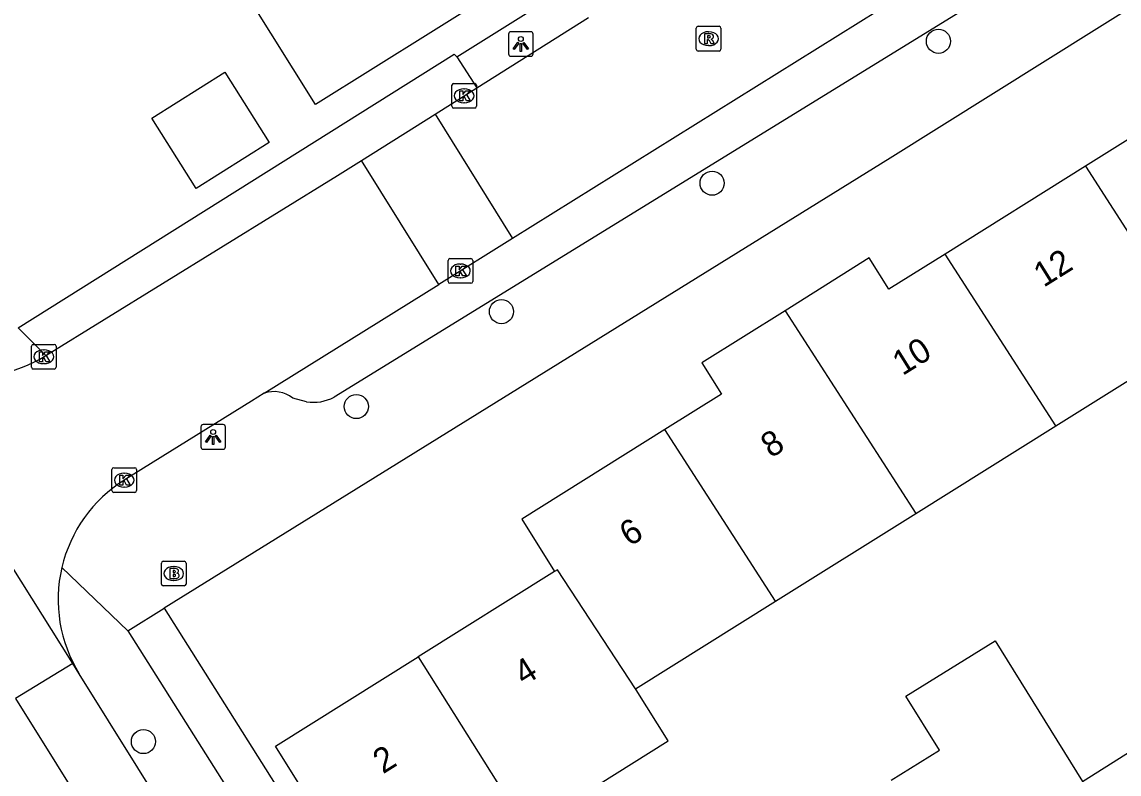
# Model space of a CAD drawing. Extents: x 158461 to 159795, y 387220 to 388672.
# Drawn here: x 158888.19 to 158932.65, y 387860.45 to 387890.92 of the extents above; entities that cross this region are included whole.
import ezdxf

# ---------------------------------------------------------------- set-up
doc = ezdxf.new("R2010")
doc.units = 0
for name, color, linetype in [('IMGEO_Boom', 7, 'Continuous'), ('IMGEO_Brandkraan', 7, 'Continuous'), ('IMGEO_Groenvoorziening', 7, 'Continuous'), ('IMGEO_Kolk', 7, 'Continuous'), ('IMGEO_Lichtpunt', 7, 'Continuous'), ('IMGEO_Pand', 7, 'Continuous'), ('IMGEO_Pand_nummerreeks', 7, 'Continuous'), ('IMGEO_Rijbaan_lokaal_gesloten', 7, 'Continuous'), ('IMGEO_Rijbaan_lokaal_open', 7, 'Continuous'), ('IMGEO_Rioolput', 7, 'Continuous'), ('IMGEO_Voetpad_open', 7, 'Continuous')]:
    doc.layers.add(name, color=color, linetype=linetype)

msp = doc.modelspace()

# ---------------------------------------------------------------- linework, layer by layer
at = {"layer": 'IMGEO_Boom'}
for centre in [(158925.331, 387890.137), (158916.158, 387884.387), (158907.621, 387879.183), (158901.739, 387875.337), (158893.111, 387861.762)]:
    msp.add_circle(centre, 0.489, dxfattribs=at)
at = {"layer": 'IMGEO_Brandkraan'}
for p, q in [((158893.839, 387868.145), (158893.839, 387868.997)), ((158893.914, 387869.071), (158894.766, 387869.071)), ((158894.327, 387868.851), (158894.352, 387868.851)), ((158894.84, 387868.997), (158894.84, 387868.145)), ((158894.766, 387868.071), (158893.914, 387868.071)), ((158894.35, 387868.291), (158894.325, 387868.291))]:
    msp.add_line(p, q, dxfattribs=at)
for points in [[(158893.839, 387868.145), (158893.839, 387868.997)], [(158893.914, 387869.071), (158894.766, 387869.071)], [(158894.187, 387868.771), (158894.187, 387868.371), (158894.4, 387868.371)], [(158894.418, 387868.771), (158894.187, 387868.771)], [(158894.84, 387868.997), (158894.84, 387868.145)], [(158894.366, 387868.69), (158894.312, 387868.69), (158894.312, 387868.614)], [(158894.312, 387868.614), (158894.365, 387868.614)], [(158894.374, 387868.538), (158894.312, 387868.538), (158894.312, 387868.457)], [(158894.312, 387868.457), (158894.374, 387868.457)], [(158894.766, 387868.071), (158893.914, 387868.071)]]:
    msp.add_lwpolyline(points, dxfattribs=at)
for centre, radius, start, end in [((158893.916, 387868.995), 0.0765, 91.552, 178.448), ((158893.916, 387868.995), 0.0765, 91.552, 178.448), ((158894.422, 387868.626), 0.145, 59.4692, 91.5367), ((158894.764, 387868.995), 0.0765, 1.552, 88.448), ((158894.764, 387868.995), 0.0765, 1.552, 88.448), ((158894.367, 387868.652), 0.0379, 267.8285, 90.9355), ((158894.375, 387868.497), 0.0404, 269.8759, 90.5077), ((158894.406, 387868.622), 0.251, 268.6676, 293.5347), ((158894.447, 387868.673), 0.0922, 285.5137, 58.1501), ((158894.452, 387868.481), 0.105, 301.3115, 78.989), ((158893.916, 387868.147), 0.0765, 181.552, 268.448), ((158893.916, 387868.147), 0.0765, 181.552, 268.448), ((158894.764, 387868.147), 0.0765, 271.552, 358.448), ((158894.764, 387868.147), 0.0765, 271.552, 358.448)]:
    msp.add_arc(centre, radius, start, end, dxfattribs=at)
for centre, major_axis, ratio, start_param, end_param in [((158894.326, 387868.571), (-0.387, 0.002), 0.722429, 4.712389, 7.853982), ((158894.351, 387868.571), (-0.39, 0.002), 0.717154, 1.570796, 4.712389)]:
    msp.add_ellipse(centre, major_axis=major_axis, ratio=ratio, start_param=start_param, end_param=end_param, dxfattribs=at)
at = {"layer": 'IMGEO_Groenvoorziening'}
msp.add_lwpolyline([(158893.956, 387867.168), (158906.9, 387846.655)], dxfattribs=at)
at = {"layer": 'IMGEO_Kolk'}
for p, q in [((158905.609, 387887.502), (158905.609, 387888.354)), ((158905.684, 387888.428), (158906.536, 387888.428)), ((158906.61, 387888.354), (158906.61, 387887.502)), ((158906.097, 387888.208), (158906.122, 387888.208)), ((158906.12, 387887.648), (158906.095, 387887.648)), ((158906.536, 387887.428), (158905.684, 387887.428)), ((158905.457, 387880.404), (158905.457, 387881.256)), ((158905.532, 387881.33), (158906.384, 387881.33)), ((158906.458, 387881.256), (158906.458, 387880.404)), ((158905.945, 387881.11), (158905.97, 387881.11)), ((158906.384, 387880.33), (158905.532, 387880.33)), ((158905.968, 387880.55), (158905.943, 387880.55)), ((158888.573, 387876.929), (158888.573, 387877.781)), ((158888.648, 387877.855), (158889.5, 387877.855)), ((158889.574, 387877.781), (158889.574, 387876.929)), ((158889.061, 387877.635), (158889.086, 387877.635)), ((158889.5, 387876.855), (158888.648, 387876.855)), ((158889.084, 387877.075), (158889.059, 387877.075)), ((158891.834, 387871.93), (158891.834, 387872.782)), ((158891.909, 387872.856), (158892.761, 387872.856)), ((158892.835, 387872.782), (158892.835, 387871.93)), ((158892.322, 387872.636), (158892.347, 387872.636)), ((158892.345, 387872.076), (158892.32, 387872.076)), ((158892.761, 387871.856), (158891.909, 387871.856))]:
    msp.add_line(p, q, dxfattribs=at)
for points in [[(158905.609, 387887.502), (158905.609, 387888.354)], [(158905.684, 387888.428), (158906.536, 387888.428)], [(158906.61, 387888.354), (158906.61, 387887.502)], [(158905.93, 387888.128), (158906.053, 387888.128), (158906.053, 387887.977), (158906.183, 387888.128), (158906.347, 387888.128), (158906.201, 387887.977), (158906.354, 387887.728), (158906.202, 387887.728), (158906.117, 387887.892), (158906.053, 387887.825), (158906.053, 387887.728), (158905.93, 387887.728), (158905.93, 387888.128)], [(158906.536, 387887.428), (158905.684, 387887.428)], [(158905.457, 387880.404), (158905.457, 387881.256)], [(158905.532, 387881.33), (158906.384, 387881.33)], [(158906.458, 387881.256), (158906.458, 387880.404)], [(158905.778, 387881.03), (158905.901, 387881.03), (158905.901, 387880.879), (158906.031, 387881.03), (158906.195, 387881.03), (158906.049, 387880.879), (158906.202, 387880.63), (158906.05, 387880.63), (158905.965, 387880.794), (158905.901, 387880.727), (158905.901, 387880.63), (158905.778, 387880.63), (158905.778, 387881.03)], [(158906.384, 387880.33), (158905.532, 387880.33)], [(158888.573, 387876.929), (158888.573, 387877.781)], [(158888.648, 387877.855), (158889.5, 387877.855)], [(158889.574, 387877.781), (158889.574, 387876.929)], [(158888.894, 387877.555), (158889.017, 387877.555), (158889.017, 387877.404), (158889.147, 387877.555), (158889.311, 387877.555), (158889.165, 387877.404), (158889.318, 387877.155), (158889.166, 387877.155), (158889.081, 387877.319), (158889.017, 387877.252), (158889.017, 387877.155), (158888.894, 387877.155), (158888.894, 387877.555)], [(158889.5, 387876.855), (158888.648, 387876.855)], [(158891.834, 387871.93), (158891.834, 387872.782)], [(158891.909, 387872.856), (158892.761, 387872.856)], [(158892.835, 387872.782), (158892.835, 387871.93)], [(158892.155, 387872.556), (158892.278, 387872.556), (158892.278, 387872.405), (158892.408, 387872.556), (158892.572, 387872.556), (158892.426, 387872.405), (158892.579, 387872.156), (158892.427, 387872.156), (158892.342, 387872.32), (158892.278, 387872.253), (158892.278, 387872.156), (158892.155, 387872.156), (158892.155, 387872.556)], [(158892.761, 387871.856), (158891.909, 387871.856)]]:
    msp.add_lwpolyline(points, dxfattribs=at)
for centre, start, end in [((158905.686, 387888.352), 91.552, 178.448), ((158905.686, 387888.352), 91.552, 178.448), ((158906.534, 387888.352), 1.552, 88.448), ((158906.534, 387888.352), 1.552, 88.448), ((158905.686, 387887.504), 181.552, 268.448), ((158905.686, 387887.504), 181.552, 268.448), ((158906.534, 387887.504), 271.552, 358.448), ((158906.534, 387887.504), 271.552, 358.448), ((158905.534, 387881.254), 91.552, 178.448), ((158905.534, 387881.254), 91.552, 178.448), ((158906.382, 387881.254), 1.552, 88.448), ((158906.382, 387881.254), 1.552, 88.448), ((158905.534, 387880.406), 181.552, 268.448), ((158905.534, 387880.406), 181.552, 268.448), ((158906.382, 387880.406), 271.552, 358.448), ((158906.382, 387880.406), 271.552, 358.448), ((158888.65, 387877.779), 91.552, 178.448), ((158888.65, 387877.779), 91.552, 178.448), ((158889.498, 387877.779), 1.552, 88.448), ((158889.498, 387877.779), 1.552, 88.448), ((158888.65, 387876.931), 181.552, 268.448), ((158888.65, 387876.931), 181.552, 268.448), ((158889.498, 387876.931), 271.552, 358.448), ((158889.498, 387876.931), 271.552, 358.448), ((158891.911, 387872.78), 91.552, 178.448), ((158891.911, 387872.78), 91.552, 178.448), ((158892.759, 387872.78), 1.552, 88.448), ((158892.759, 387872.78), 1.552, 88.448), ((158891.911, 387871.932), 181.552, 268.448), ((158891.911, 387871.932), 181.552, 268.448), ((158892.759, 387871.932), 271.552, 358.448), ((158892.759, 387871.932), 271.552, 358.448)]:
    msp.add_arc(centre, 0.0765, start, end, dxfattribs=at)
for centre, major_axis, ratio, start_param, end_param in [((158906.096, 387887.928), (-0.387, 0.002), 0.722429, 4.712389, 7.853982), ((158906.121, 387887.928), (-0.39, 0.002), 0.717154, 1.570796, 4.712389), ((158905.944, 387880.83), (-0.387, 0.002), 0.722429, 4.712389, 7.853982), ((158905.969, 387880.83), (-0.39, 0.002), 0.717154, 1.570796, 4.712389), ((158889.06, 387877.355), (-0.387, 0.002), 0.722429, 4.712389, 7.853982), ((158889.085, 387877.355), (-0.39, 0.002), 0.717154, 1.570796, 4.712389), ((158892.321, 387872.356), (-0.387, 0.002), 0.722429, 4.712389, 7.853982), ((158892.346, 387872.356), (-0.39, 0.002), 0.717154, 1.570796, 4.712389)]:
    msp.add_ellipse(centre, major_axis=major_axis, ratio=ratio, start_param=start_param, end_param=end_param, dxfattribs=at)
at = {"layer": 'IMGEO_Lichtpunt'}
for p, q in [((158907.907, 387890.431), (158907.907, 387889.624)), ((158907.907, 387890.431), (158907.907, 387889.624)), ((158908.809, 387890.526), (158908.001, 387890.526)), ((158908.809, 387890.526), (158908.001, 387890.526)), ((158908.903, 387889.624), (158908.903, 387890.431)), ((158908.903, 387889.624), (158908.903, 387890.431)), ((158908.001, 387889.53), (158908.809, 387889.53)), ((158908.001, 387889.53), (158908.809, 387889.53)), ((158896.34, 387874.605), (158895.532, 387874.605)), ((158896.34, 387874.605), (158895.532, 387874.605)), ((158895.438, 387874.51), (158895.438, 387873.703)), ((158895.438, 387874.51), (158895.438, 387873.703)), ((158896.434, 387873.703), (158896.434, 387874.51)), ((158896.434, 387873.703), (158896.434, 387874.51)), ((158895.532, 387873.609), (158896.34, 387873.609)), ((158895.532, 387873.609), (158896.34, 387873.609))]:
    msp.add_line(p, q, dxfattribs=at)
for points in [[(158908.281, 387890.095), (158908.32, 387890.067), (158908.132, 387889.805), (158908.094, 387889.832), (158908.281, 387890.095)], [(158908.383, 387890.047), (158908.43, 387890.047), (158908.43, 387889.725), (158908.383, 387889.725), (158908.383, 387890.047)], [(158908.493, 387890.067), (158908.531, 387890.094), (158908.718, 387889.832), (158908.679, 387889.804), (158908.493, 387890.067)], [(158895.812, 387874.174), (158895.851, 387874.146), (158895.663, 387873.884), (158895.625, 387873.911), (158895.812, 387874.174)], [(158895.914, 387874.126), (158895.961, 387874.126), (158895.961, 387873.804), (158895.914, 387873.804), (158895.914, 387874.126)], [(158896.024, 387874.146), (158896.062, 387874.173), (158896.249, 387873.911), (158896.21, 387873.883), (158896.024, 387874.146)]]:
    msp.add_lwpolyline(points, dxfattribs=at)
for centre in [(158908.406, 387890.229), (158895.937, 387874.308)]:
    msp.add_circle(centre, 0.0994, dxfattribs=at)
for centre, start, end in [((158908.001, 387890.431), 90, 180), ((158908.001, 387890.431), 90, 180), ((158908.809, 387890.431), 0, 90), ((158908.809, 387890.431), 0, 90), ((158908.001, 387889.624), 180, 270), ((158908.001, 387889.624), 180, 270), ((158908.809, 387889.624), 270, 0), ((158908.809, 387889.624), 270, 360), ((158895.532, 387874.51), 90, 180), ((158895.532, 387874.51), 90, 180), ((158896.34, 387874.51), 0, 90), ((158896.34, 387874.51), 0, 90), ((158895.532, 387873.703), 180, 270), ((158895.532, 387873.703), 180, 270), ((158896.34, 387873.703), 270, 0), ((158896.34, 387873.703), 270, 360)]:
    msp.add_arc(centre, 0.0946, start, end, dxfattribs=at)
at = {"layer": 'IMGEO_Pand'}
for points in [[(158903.477, 387897.761), (158907.102, 387891.961), (158900.085, 387887.575), (158896.466, 387893.367)], [(158896.409, 387888.887), (158898.209, 387886.04), (158895.254, 387884.172), (158893.454, 387887.019), (158896.409, 387888.887)], [(158936.955, 387888.621), (158931.285, 387885.072)], [(158931.285, 387885.072), (158925.606, 387881.518)], [(158931.285, 387885.072), (158935.773, 387878.112)], [(158925.606, 387881.518), (158923.323, 387880.089), (158922.53, 387881.356), (158919.114, 387879.22)], [(158930.093, 387874.558), (158925.606, 387881.518)], [(158919.114, 387879.22), (158915.738, 387877.11), (158916.533, 387875.84), (158914.246, 387874.409)], [(158919.114, 387879.22), (158924.414, 387871.004)], [(158930.093, 387874.558), (158935.773, 387878.112)], [(158924.414, 387871.004), (158930.093, 387874.558)], [(158914.246, 387874.409), (158908.442, 387870.777), (158909.773, 387868.65)], [(158918.734, 387867.449), (158914.246, 387874.409)], [(158918.734, 387867.449), (158924.414, 387871.004)], [(158909.773, 387868.65), (158904.249, 387865.193)], [(158913.055, 387863.895), (158909.887, 387868.72), (158909.773, 387868.65)], [(158913.055, 387863.895), (158918.734, 387867.449)], [(158923.409, 387860.198), (158925.371, 387861.417), (158924.016, 387863.598), (158927.626, 387865.844), (158931.17, 387860.15)], [(158908.648, 387858.202), (158907.08, 387857.221), (158902.841, 387854.568), (158898.459, 387861.57), (158904.249, 387865.193)], [(158904.249, 387865.193), (158908.648, 387858.202)], [(158908.648, 387858.202), (158914.376, 387861.786), (158913.079, 387863.858), (158913.055, 387863.895)]]:
    msp.add_lwpolyline(points, dxfattribs=at)
at = {"layer": 'IMGEO_Rijbaan_lokaal_gesloten'}
for points in [[(158890.244, 387864.932), (158881.497, 387878.849)], [(158890.244, 387864.932), (158887.922, 387863.502)], [(158890.508, 387864.512), (158890.244, 387864.932)], [(158907.553, 387837.293), (158897.714, 387852.97), (158890.508, 387864.512)], [(158887.922, 387863.502), (158910.852, 387826.792), (158942.469, 387776.24), (158958.617, 387750.353), (158960.418, 387747.762), (158961.612, 387746.321), (158963.393, 387744.535), (158965.421, 387742.895), (158967.458, 387741.572), (158969.689, 387740.407), (158971.94, 387739.465), (158974.416, 387738.664), (158976.417, 387738.226), (158979.369, 387737.931), (158981.889, 387737.858), (159007.45, 387739.32), (159019.867, 387740.171), (159032.856, 387742.163)]]:
    msp.add_lwpolyline(points, dxfattribs=at)
at = {"layer": 'IMGEO_Rijbaan_lokaal_open'}
for points in [[(158949.967, 387908.21), (158923.719, 387891.905), (158908.07, 387882.149)], [(158905.813, 387889.502), (158908.73, 387891.329), (158908.541, 387893.968), (158905.754, 387898.587)], [(158906.624, 387888.25), (158911.145, 387891.098)], [(158905.813, 387889.502), (158906.624, 387888.25)], [(158904.931, 387887.184), (158906.624, 387888.25)], [(158901.953, 387885.308), (158904.931, 387887.184)], [(158904.931, 387887.184), (158908.07, 387882.149)], [(158889.152, 387877.401), (158900.98, 387884.695), (158901.953, 387885.308)], [(158905.083, 387880.287), (158901.953, 387885.308)], [(158908.07, 387882.149), (158905.083, 387880.287)], [(158898.003, 387875.873), (158905.083, 387880.287)], [(158898.003, 387875.873), (158897.487, 387875.551), (158892.337, 387872.359)], [(158931.17, 387860.15), (158934.941, 387862.527)]]:
    msp.add_lwpolyline(points, dxfattribs=at)
for centre, radius, start, end in [((158886.119, 387882.323), 5.781, 216.9301, 301.6472), ((158895.363, 387867.518), 5.708, 122.0078, 166.8924), ((158895.365, 387867.516), 5.711, 166.8769, 211.7409)]:
    msp.add_arc(centre, radius, start, end, dxfattribs=at)
at = {"layer": 'IMGEO_Rioolput'}
for p, q in [((158915.516, 387889.817), (158915.516, 387890.669)), ((158915.591, 387890.743), (158916.443, 387890.743)), ((158916.517, 387890.669), (158916.517, 387889.817)), ((158916.004, 387890.523), (158916.029, 387890.523)), ((158916.443, 387889.743), (158915.591, 387889.743)), ((158916.027, 387889.963), (158916.002, 387889.963))]:
    msp.add_line(p, q, dxfattribs=at)
for points in [[(158915.516, 387889.817), (158915.516, 387890.669)], [(158915.591, 387890.743), (158916.443, 387890.743)], [(158916.517, 387890.669), (158916.517, 387889.817)], [(158916.105, 387890.441), (158915.853, 387890.443), (158915.853, 387890.043)], [(158915.853, 387890.043), (158915.977, 387890.043), (158915.977, 387890.205), (158915.988, 387890.205)], [(158916.031, 387890.362), (158915.977, 387890.362), (158915.977, 387890.281)], [(158915.977, 387890.281), (158916.029, 387890.281)], [(158916.035, 387890.176), (158916.106, 387890.043), (158916.246, 387890.043), (158916.181, 387890.169)], [(158916.443, 387889.743), (158915.591, 387889.743)]]:
    msp.add_lwpolyline(points, dxfattribs=at)
for centre, radius, start, end in [((158915.593, 387890.667), 0.0765, 91.552, 178.448), ((158915.593, 387890.667), 0.0765, 91.552, 178.448), ((158916.441, 387890.667), 0.0765, 1.552, 88.448), ((158916.441, 387890.667), 0.0765, 1.552, 88.448), ((158915.987, 387890.152), 0.0533, 26.0293, 88.6989), ((158916.013, 387890.47), 0.19, 274.7715, 282.9687), ((158916.037, 387890.266), 0.0964, 77.0061, 93.1865), ((158916.051, 387890.323), 0.0378, 276.6634, 79.6772), ((158916.104, 387890.331), 0.109, 350.3612, 89.416), ((158916.102, 387890.331), 0.112, 277.5842, 350.9817), ((158916.086, 387890.116), 0.108, 29.5134, 73.7905), ((158915.593, 387889.819), 0.0765, 181.552, 268.448), ((158915.593, 387889.819), 0.0765, 181.552, 268.448), ((158916.441, 387889.819), 0.0765, 271.552, 358.448), ((158916.441, 387889.819), 0.0765, 271.552, 358.448)]:
    msp.add_arc(centre, radius, start, end, dxfattribs=at)
for centre, major_axis, ratio, start_param, end_param in [((158916.003, 387890.243), (-0.387, 0.002), 0.722429, 4.712389, 7.853982), ((158916.028, 387890.243), (-0.39, 0.002), 0.717154, 1.570796, 4.712389)]:
    msp.add_ellipse(centre, major_axis=major_axis, ratio=ratio, start_param=start_param, end_param=end_param, dxfattribs=at)
at = {"layer": 'IMGEO_Voetpad_open'}
for points in [[(158958.858, 387907.622), (158923.376, 387885.398), (158893.956, 387867.168)], [(158948.74, 387905.373), (158940.243, 387899.97), (158900.843, 387875.718)], [(158888.037, 387878.531), (158905.701, 387889.612), (158905.813, 387889.502)], [(158888.037, 387878.531), (158889.152, 387877.401)], [(158899.725, 387875.528), (158899.166, 387875.681)], [(158889.803, 387868.813), (158892.473, 387866.249)], [(158892.473, 387866.249), (158893.956, 387867.168)], [(158892.473, 387866.249), (158905.4, 387845.796), (158906.9, 387846.655)]]:
    msp.add_lwpolyline(points, dxfattribs=at)
for centre, radius, start, end in [((158898.407, 387874.701), 1.24, 52.245, 109.0062), ((158899.996, 387877.315), 1.807, 261.3623, 297.9278)]:
    msp.add_arc(centre, radius, start, end, dxfattribs=at)

# ---------------------------------------------------------------- texts
at = {"layer": 'IMGEO_Pand_nummerreeks'}
for s, rotation, p in [('12', 32.0385, (158929.595, 387880.145)), ('10', 32.0398, (158923.874, 387876.566)), ('8', 32.0398, (158918.54, 387873.227)), ('6', 32.0398, (158912.812, 387869.642)), ('4', 32.0341, (158908.537, 387864.006)), ('2', 32.0324, (158902.82, 387860.43))]:
    msp.add_text(s, height=1, rotation=rotation, dxfattribs=at).set_placement(p)

doc.saveas('drawing.dxf')
